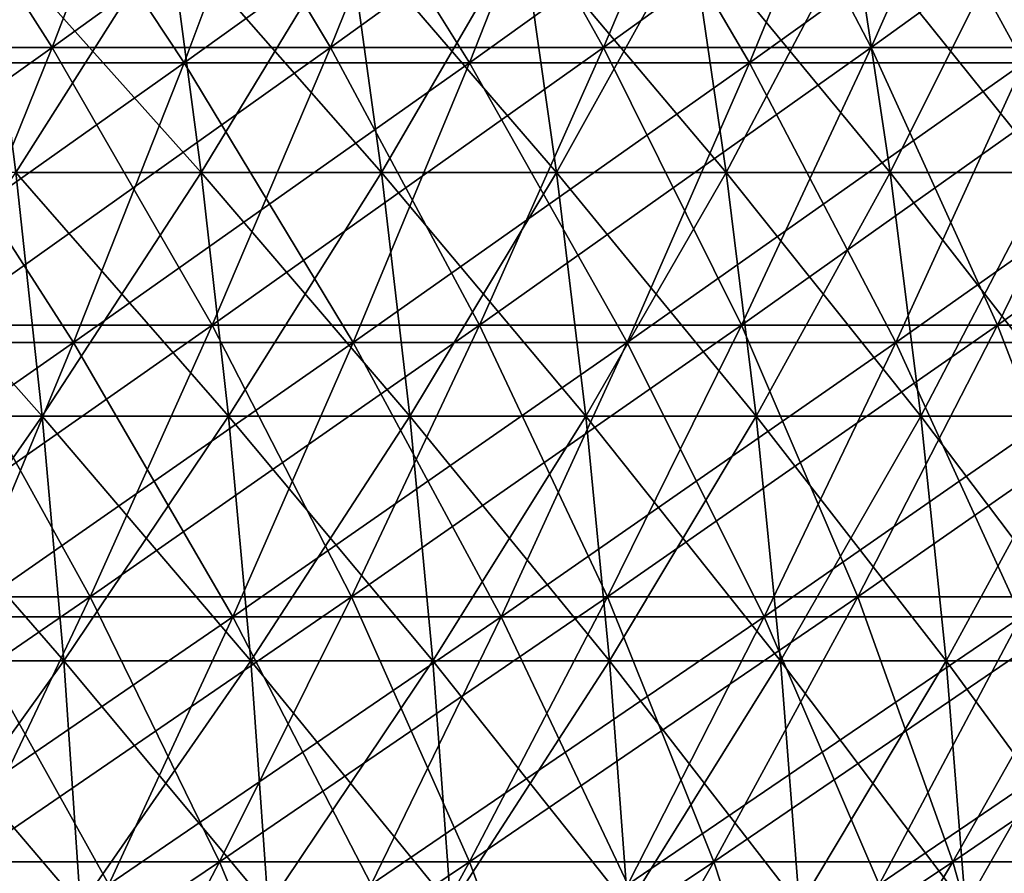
# Model space of a CAD drawing. Header units: millimetres. Extents: x -125 to 125, y -45 to 4025.
# Tile 618 of 656: x 48 to 57, y 3941 to 3949. Entities that reach past the tile are written whole.
import ezdxf

# ---------------------------------------------------------------- set-up
doc = ezdxf.new("R2010")
doc.units = ezdxf.units.MM
doc.header["$LTSCALE"] = 6.999206
for name, color, linetype in [('21', 7, 'CONTINUOUS'), ('22', 7, 'CONTINUOUS'), ('23', 7, 'CONTINUOUS'), ('24', 7, 'CONTINUOUS'), ('26', 7, 'CONTINUOUS'), ('27', 7, 'CONTINUOUS')]:
    doc.layers.add(name, color=color, linetype=linetype)

msp = doc.modelspace()

# ---------------------------------------------------------------- linework, layer by layer
at = {"layer": '21', "color": 7, "linetype": 'CONTINUOUS'}
for points in [[(46.8884, 3948.8281, 87.3174), (49.5551, 3948.8281, 85.832), (47.8168, 3951.4519, 89.0462), (46.8884, 3948.8281, 87.3174)], [(47.8168, 3951.4519, 89.0462), (49.5551, 3948.8281, 85.832), (50.5363, 3951.4519, 87.5315), (47.8168, 3951.4519, 89.0462)], [(49.5551, 3948.8281, 85.832), (52.1748, 3948.8281, 84.2653), (50.5363, 3951.4519, 87.5315), (49.5551, 3948.8281, 85.832)], [(50.5363, 3951.4519, 87.5315), (52.1748, 3948.8281, 84.2653), (53.2079, 3951.4519, 85.9337), (50.5363, 3951.4519, 87.5315)], [(52.1748, 3948.8281, 84.2653), (54.745, 3948.8281, 82.6186), (53.2079, 3951.4519, 85.9337), (52.1748, 3948.8281, 84.2653)], [(53.2079, 3951.4519, 85.9337), (54.745, 3948.8281, 82.6186), (55.829, 3951.4519, 84.2544), (53.2079, 3951.4519, 85.9337)], [(54.745, 3948.8281, 82.6186), (57.2633, 3948.8281, 80.8935), (55.829, 3951.4519, 84.2544), (54.745, 3948.8281, 82.6186)], [(55.829, 3951.4519, 84.2544), (57.2633, 3948.8281, 80.8935), (58.3971, 3951.4519, 82.4952), (55.829, 3951.4519, 84.2544)], [(45.9279, 3946.2567, 85.5285), (48.5399, 3946.2567, 84.0736), (46.8884, 3948.8281, 87.3174), (45.9279, 3946.2567, 85.5285)], [(46.8884, 3948.8281, 87.3174), (48.5399, 3946.2567, 84.0736), (49.5551, 3948.8281, 85.832), (46.8884, 3948.8281, 87.3174)], [(48.5399, 3946.2567, 84.0736), (51.106, 3946.2567, 82.539), (49.5551, 3948.8281, 85.832), (48.5399, 3946.2567, 84.0736)], [(49.5551, 3948.8281, 85.832), (51.106, 3946.2567, 82.539), (52.1748, 3948.8281, 84.2653), (49.5551, 3948.8281, 85.832)], [(51.106, 3946.2567, 82.539), (53.6235, 3946.2567, 80.926), (52.1748, 3948.8281, 84.2653), (51.106, 3946.2567, 82.539)], [(52.1748, 3948.8281, 84.2653), (53.6235, 3946.2567, 80.926), (54.745, 3948.8281, 82.6186), (52.1748, 3948.8281, 84.2653)], [(53.6235, 3946.2567, 80.926), (56.0902, 3946.2567, 79.2363), (54.745, 3948.8281, 82.6186), (53.6235, 3946.2567, 80.926)], [(54.745, 3948.8281, 82.6186), (56.0902, 3946.2567, 79.2363), (57.2633, 3948.8281, 80.8935), (54.745, 3948.8281, 82.6186)], [(56.0902, 3946.2567, 79.2363), (58.5037, 3946.2567, 77.4714), (57.2633, 3948.8281, 80.8935), (56.0902, 3946.2567, 79.2363)], [(45.9279, 3946.2567, 85.5285), (47.4914, 3943.7394, 82.2575), (48.5399, 3946.2567, 84.0736), (45.9279, 3946.2567, 85.5285)], [(47.4914, 3943.7394, 82.2575), (50.002, 3943.7394, 80.7559), (48.5399, 3946.2567, 84.0736), (47.4914, 3943.7394, 82.2575)], [(48.5399, 3946.2567, 84.0736), (50.002, 3943.7394, 80.7559), (51.106, 3946.2567, 82.539), (48.5399, 3946.2567, 84.0736)], [(50.002, 3943.7394, 80.7559), (52.4651, 3943.7394, 79.1778), (51.106, 3946.2567, 82.539), (50.002, 3943.7394, 80.7559)], [(51.106, 3946.2567, 82.539), (52.4651, 3943.7394, 79.1778), (53.6235, 3946.2567, 80.926), (51.106, 3946.2567, 82.539)], [(52.4651, 3943.7394, 79.1778), (54.8785, 3943.7394, 77.5246), (53.6235, 3946.2567, 80.926), (52.4651, 3943.7394, 79.1778)], [(53.6235, 3946.2567, 80.926), (54.8785, 3943.7394, 77.5246), (56.0902, 3946.2567, 79.2363), (53.6235, 3946.2567, 80.926)], [(54.8785, 3943.7394, 77.5246), (57.2399, 3943.7394, 75.7979), (56.0902, 3946.2567, 79.2363), (54.8785, 3943.7394, 77.5246)], [(56.0902, 3946.2567, 79.2363), (57.2399, 3943.7394, 75.7979), (58.5037, 3946.2567, 77.4714), (56.0902, 3946.2567, 79.2363)], [(46.4102, 3941.2779, 80.3848), (48.8636, 3941.2779, 78.9175), (47.4914, 3943.7394, 82.2575), (46.4102, 3941.2779, 80.3848)], [(47.4914, 3943.7394, 82.2575), (48.8636, 3941.2779, 78.9175), (50.002, 3943.7394, 80.7559), (47.4914, 3943.7394, 82.2575)], [(48.8636, 3941.2779, 78.9175), (51.2707, 3941.2779, 77.3753), (50.002, 3943.7394, 80.7559), (48.8636, 3941.2779, 78.9175)], [(50.002, 3943.7394, 80.7559), (51.2707, 3941.2779, 77.3753), (52.4651, 3943.7394, 79.1778), (50.002, 3943.7394, 80.7559)], [(51.2707, 3941.2779, 77.3753), (53.6292, 3941.2779, 75.7597), (52.4651, 3943.7394, 79.1778), (51.2707, 3941.2779, 77.3753)], [(52.4651, 3943.7394, 79.1778), (53.6292, 3941.2779, 75.7597), (54.8785, 3943.7394, 77.5246), (52.4651, 3943.7394, 79.1778)], [(53.6292, 3941.2779, 75.7597), (55.9368, 3941.2779, 74.0722), (54.8785, 3943.7394, 77.5246), (53.6292, 3941.2779, 75.7597)], [(54.8785, 3943.7394, 77.5246), (55.9368, 3941.2779, 74.0722), (57.2399, 3943.7394, 75.7979), (54.8785, 3943.7394, 77.5246)], [(55.9368, 3941.2779, 74.0722), (58.1913, 3941.2779, 72.3145), (57.2399, 3943.7394, 75.7979), (55.9368, 3941.2779, 74.0722)]]:
    msp.add_3dface(points, dxfattribs=at)
at = {"layer": '22', "color": 7, "linetype": 'CONTINUOUS'}
for points in [[(49.5551, 3948.8281, -85.832), (46.8884, 3948.8281, -87.3174), (50.5363, 3951.4519, -87.5315), (49.5551, 3948.8281, -85.832)], [(50.5363, 3951.4519, -87.5315), (46.8884, 3948.8281, -87.3174), (47.8168, 3951.4519, -89.0462), (50.5363, 3951.4519, -87.5315)], [(52.1748, 3948.8281, -84.2653), (49.5551, 3948.8281, -85.832), (53.2079, 3951.4519, -85.9337), (52.1748, 3948.8281, -84.2653)], [(53.2079, 3951.4519, -85.9337), (49.5551, 3948.8281, -85.832), (50.5363, 3951.4519, -87.5315), (53.2079, 3951.4519, -85.9337)], [(54.745, 3948.8281, -82.6186), (52.1748, 3948.8281, -84.2653), (55.829, 3951.4519, -84.2544), (54.745, 3948.8281, -82.6186)], [(55.829, 3951.4519, -84.2544), (52.1748, 3948.8281, -84.2653), (53.2079, 3951.4519, -85.9337), (55.829, 3951.4519, -84.2544)], [(57.2633, 3948.8281, -80.8935), (54.745, 3948.8281, -82.6186), (58.3971, 3951.4519, -82.4952), (57.2633, 3948.8281, -80.8935)], [(58.3971, 3951.4519, -82.4952), (54.745, 3948.8281, -82.6186), (55.829, 3951.4519, -84.2544), (58.3971, 3951.4519, -82.4952)], [(48.5399, 3946.2567, -84.0736), (45.9279, 3946.2567, -85.5285), (49.5551, 3948.8281, -85.832), (48.5399, 3946.2567, -84.0736)], [(49.5551, 3948.8281, -85.832), (45.9279, 3946.2567, -85.5285), (46.8884, 3948.8281, -87.3174), (49.5551, 3948.8281, -85.832)], [(51.106, 3946.2567, -82.539), (48.5399, 3946.2567, -84.0736), (52.1748, 3948.8281, -84.2653), (51.106, 3946.2567, -82.539)], [(52.1748, 3948.8281, -84.2653), (48.5399, 3946.2567, -84.0736), (49.5551, 3948.8281, -85.832), (52.1748, 3948.8281, -84.2653)], [(53.6235, 3946.2567, -80.926), (51.106, 3946.2567, -82.539), (54.745, 3948.8281, -82.6186), (53.6235, 3946.2567, -80.926)], [(54.745, 3948.8281, -82.6186), (51.106, 3946.2567, -82.539), (52.1748, 3948.8281, -84.2653), (54.745, 3948.8281, -82.6186)], [(56.0902, 3946.2567, -79.2363), (53.6235, 3946.2567, -80.926), (57.2633, 3948.8281, -80.8935), (56.0902, 3946.2567, -79.2363)], [(57.2633, 3948.8281, -80.8935), (53.6235, 3946.2567, -80.926), (54.745, 3948.8281, -82.6186), (57.2633, 3948.8281, -80.8935)], [(58.5037, 3946.2567, -77.4714), (56.0902, 3946.2567, -79.2363), (59.7273, 3948.8281, -79.0917), (58.5037, 3946.2567, -77.4714)], [(59.7273, 3948.8281, -79.0917), (56.0902, 3946.2567, -79.2363), (57.2633, 3948.8281, -80.8935), (59.7273, 3948.8281, -79.0917)], [(47.4914, 3943.7394, -82.2575), (44.9357, 3943.7394, -83.6809), (48.5399, 3946.2567, -84.0736), (47.4914, 3943.7394, -82.2575)], [(48.5399, 3946.2567, -84.0736), (44.9357, 3943.7394, -83.6809), (45.9279, 3946.2567, -85.5285), (48.5399, 3946.2567, -84.0736)], [(50.002, 3943.7394, -80.7559), (47.4914, 3943.7394, -82.2575), (51.106, 3946.2567, -82.539), (50.002, 3943.7394, -80.7559)], [(51.106, 3946.2567, -82.539), (47.4914, 3943.7394, -82.2575), (48.5399, 3946.2567, -84.0736), (51.106, 3946.2567, -82.539)], [(52.4651, 3943.7394, -79.1778), (50.002, 3943.7394, -80.7559), (53.6235, 3946.2567, -80.926), (52.4651, 3943.7394, -79.1778)], [(53.6235, 3946.2567, -80.926), (50.002, 3943.7394, -80.7559), (51.106, 3946.2567, -82.539), (53.6235, 3946.2567, -80.926)], [(54.8785, 3943.7394, -77.5246), (52.4651, 3943.7394, -79.1778), (56.0902, 3946.2567, -79.2363), (54.8785, 3943.7394, -77.5246)], [(56.0902, 3946.2567, -79.2363), (52.4651, 3943.7394, -79.1778), (53.6235, 3946.2567, -80.926), (56.0902, 3946.2567, -79.2363)], [(57.2399, 3943.7394, -75.7979), (54.8785, 3943.7394, -77.5246), (58.5037, 3946.2567, -77.4714), (57.2399, 3943.7394, -75.7979)], [(58.5037, 3946.2567, -77.4714), (54.8785, 3943.7394, -77.5246), (56.0902, 3946.2567, -79.2363), (58.5037, 3946.2567, -77.4714)], [(48.8636, 3941.2779, -78.9175), (46.4102, 3941.2779, -80.3848), (50.002, 3943.7394, -80.7559), (48.8636, 3941.2779, -78.9175)], [(50.002, 3943.7394, -80.7559), (46.4102, 3941.2779, -80.3848), (47.4914, 3943.7394, -82.2575), (50.002, 3943.7394, -80.7559)], [(51.2707, 3941.2779, -77.3753), (48.8636, 3941.2779, -78.9175), (52.4651, 3943.7394, -79.1778), (51.2707, 3941.2779, -77.3753)], [(52.4651, 3943.7394, -79.1778), (48.8636, 3941.2779, -78.9175), (50.002, 3943.7394, -80.7559), (52.4651, 3943.7394, -79.1778)], [(53.6292, 3941.2779, -75.7597), (51.2707, 3941.2779, -77.3753), (54.8785, 3943.7394, -77.5246), (53.6292, 3941.2779, -75.7597)], [(54.8785, 3943.7394, -77.5246), (51.2707, 3941.2779, -77.3753), (52.4651, 3943.7394, -79.1778), (54.8785, 3943.7394, -77.5246)], [(55.9368, 3941.2779, -74.0722), (53.6292, 3941.2779, -75.7597), (57.2399, 3943.7394, -75.7979), (55.9368, 3941.2779, -74.0722)], [(57.2399, 3943.7394, -75.7979), (53.6292, 3941.2779, -75.7597), (54.8785, 3943.7394, -77.5246), (57.2399, 3943.7394, -75.7979)], [(58.1913, 3941.2779, -72.3145), (55.9368, 3941.2779, -74.0722), (59.5469, 3943.7394, -73.9992), (58.1913, 3941.2779, -72.3145)], [(59.5469, 3943.7394, -73.9992), (55.9368, 3941.2779, -74.0722), (57.2399, 3943.7394, -75.7979), (59.5469, 3943.7394, -73.9992)]]:
    msp.add_3dface(points, dxfattribs=at)
at = {"layer": '23', "color": 7, "linetype": 'CONTINUOUS'}
for points in [[(45.7409, 3948.9667, -85.1804), (48.3423, 3948.9667, -83.7314), (46.6834, 3951.5707, -86.9356), (45.7409, 3948.9667, -85.1804)], [(46.6834, 3951.5707, -86.9356), (48.3423, 3948.9667, -83.7314), (49.3385, 3951.5707, -85.4567), (46.6834, 3951.5707, -86.9356)], [(48.3423, 3948.9667, -83.7314), (50.8979, 3948.9667, -82.203), (49.3385, 3951.5707, -85.4567), (48.3423, 3948.9667, -83.7314)], [(49.3385, 3951.5707, -85.4567), (50.8979, 3948.9667, -82.203), (51.9467, 3951.5707, -83.8968), (49.3385, 3951.5707, -85.4567)], [(50.8979, 3948.9667, -82.203), (53.4052, 3948.9667, -80.5966), (51.9467, 3951.5707, -83.8968), (50.8979, 3948.9667, -82.203)], [(51.9467, 3951.5707, -83.8968), (53.4052, 3948.9667, -80.5966), (54.5057, 3951.5707, -82.2573), (51.9467, 3951.5707, -83.8968)], [(53.4052, 3948.9667, -80.5966), (55.8619, 3948.9667, -78.9138), (54.5057, 3951.5707, -82.2573), (53.4052, 3948.9667, -80.5966)], [(54.5057, 3951.5707, -82.2573), (55.8619, 3948.9667, -78.9138), (57.0129, 3951.5707, -80.5398), (54.5057, 3951.5707, -82.2573)], [(55.8619, 3948.9667, -78.9138), (58.2655, 3948.9667, -77.1561), (57.0129, 3951.5707, -80.5398), (55.8619, 3948.9667, -78.9138)], [(57.0129, 3951.5707, -80.5398), (58.2655, 3948.9667, -77.1561), (59.4661, 3951.5707, -78.7459), (57.0129, 3951.5707, -80.5398)], [(45.7409, 3948.9667, -85.1804), (47.3119, 3946.4167, -81.9466), (48.3423, 3948.9667, -83.7314), (45.7409, 3948.9667, -85.1804)], [(47.3119, 3946.4167, -81.9466), (49.813, 3946.4167, -80.4508), (48.3423, 3948.9667, -83.7314), (47.3119, 3946.4167, -81.9466)], [(48.3423, 3948.9667, -83.7314), (49.813, 3946.4167, -80.4508), (50.8979, 3948.9667, -82.203), (48.3423, 3948.9667, -83.7314)], [(49.813, 3946.4167, -80.4508), (52.2669, 3946.4167, -78.8786), (50.8979, 3948.9667, -82.203), (49.813, 3946.4167, -80.4508)], [(50.8979, 3948.9667, -82.203), (52.2669, 3946.4167, -78.8786), (53.4052, 3948.9667, -80.5966), (50.8979, 3948.9667, -82.203)], [(52.2669, 3946.4167, -78.8786), (54.6711, 3946.4167, -77.2316), (53.4052, 3948.9667, -80.5966), (52.2669, 3946.4167, -78.8786)], [(53.4052, 3948.9667, -80.5966), (54.6711, 3946.4167, -77.2316), (55.8619, 3948.9667, -78.9138), (53.4052, 3948.9667, -80.5966)], [(54.6711, 3946.4167, -77.2316), (57.0236, 3946.4167, -75.5114), (55.8619, 3948.9667, -78.9138), (54.6711, 3946.4167, -77.2316)], [(55.8619, 3948.9667, -78.9138), (57.0236, 3946.4167, -75.5114), (58.2655, 3948.9667, -77.1561), (55.8619, 3948.9667, -78.9138)], [(57.0236, 3946.4167, -75.5114), (59.3219, 3946.4167, -73.7195), (58.2655, 3948.9667, -77.1561), (57.0236, 3946.4167, -75.5114)], [(46.2478, 3943.9225, -80.1036), (48.6927, 3943.9225, -78.6414), (47.3119, 3946.4167, -81.9466), (46.2478, 3943.9225, -80.1036)], [(47.3119, 3946.4167, -81.9466), (48.6927, 3943.9225, -78.6414), (49.813, 3946.4167, -80.4508), (47.3119, 3946.4167, -81.9466)], [(48.6927, 3943.9225, -78.6414), (51.0913, 3943.9225, -77.1046), (49.813, 3946.4167, -80.4508), (48.6927, 3943.9225, -78.6414)], [(49.813, 3946.4167, -80.4508), (51.0913, 3943.9225, -77.1046), (52.2669, 3946.4167, -78.8786), (49.813, 3946.4167, -80.4508)], [(51.0913, 3943.9225, -77.1046), (53.4415, 3943.9225, -75.4946), (52.2669, 3946.4167, -78.8786), (51.0913, 3943.9225, -77.1046)], [(52.2669, 3946.4167, -78.8786), (53.4415, 3943.9225, -75.4946), (54.6711, 3946.4167, -77.2316), (52.2669, 3946.4167, -78.8786)], [(53.4415, 3943.9225, -75.4946), (55.7411, 3943.9225, -73.8131), (54.6711, 3946.4167, -77.2316), (53.4415, 3943.9225, -75.4946)], [(54.6711, 3946.4167, -77.2316), (55.7411, 3943.9225, -73.8131), (57.0236, 3946.4167, -75.5114), (54.6711, 3946.4167, -77.2316)], [(55.7411, 3943.9225, -73.8131), (57.9877, 3943.9225, -72.0615), (57.0236, 3946.4167, -75.5114), (55.7411, 3943.9225, -73.8131)], [(57.0236, 3946.4167, -75.5114), (57.9877, 3943.9225, -72.0615), (59.3219, 3946.4167, -73.7195), (57.0236, 3946.4167, -75.5114)], [(46.2478, 3943.9225, -80.1036), (47.5377, 3941.486, -76.7761), (48.6927, 3943.9225, -78.6414), (46.2478, 3943.9225, -80.1036)], [(47.5377, 3941.486, -76.7761), (49.8795, 3941.486, -75.2757), (48.6927, 3943.9225, -78.6414), (47.5377, 3941.486, -76.7761)], [(48.6927, 3943.9225, -78.6414), (49.8795, 3941.486, -75.2757), (51.0913, 3943.9225, -77.1046), (48.6927, 3943.9225, -78.6414)], [(49.8795, 3941.486, -75.2757), (52.174, 3941.486, -73.704), (51.0913, 3943.9225, -77.1046), (49.8795, 3941.486, -75.2757)], [(51.0913, 3943.9225, -77.1046), (52.174, 3941.486, -73.704), (53.4415, 3943.9225, -75.4946), (51.0913, 3943.9225, -77.1046)], [(52.174, 3941.486, -73.704), (54.419, 3941.486, -72.0623), (53.4415, 3943.9225, -75.4946), (52.174, 3941.486, -73.704)], [(53.4415, 3943.9225, -75.4946), (54.419, 3941.486, -72.0623), (55.7411, 3943.9225, -73.8131), (53.4415, 3943.9225, -75.4946)], [(54.419, 3941.486, -72.0623), (56.6123, 3941.486, -70.3523), (55.7411, 3943.9225, -73.8131), (54.419, 3941.486, -72.0623)], [(55.7411, 3943.9225, -73.8131), (56.6123, 3941.486, -70.3523), (57.9877, 3943.9225, -72.0615), (55.7411, 3943.9225, -73.8131)], [(56.6123, 3941.486, -70.3523), (58.752, 3941.486, -68.5756), (57.9877, 3943.9225, -72.0615), (56.6123, 3941.486, -70.3523)], [(46.349, 3939.1087, -74.8563), (48.6323, 3939.1087, -73.3934), (47.5377, 3941.486, -76.7761), (46.349, 3939.1087, -74.8563)], [(47.5377, 3941.486, -76.7761), (48.6323, 3939.1087, -73.3934), (49.8795, 3941.486, -75.2757), (47.5377, 3941.486, -76.7761)], [(48.6323, 3939.1087, -73.3934), (50.8693, 3939.1087, -71.861), (49.8795, 3941.486, -75.2757), (48.6323, 3939.1087, -73.3934)], [(49.8795, 3941.486, -75.2757), (50.8693, 3939.1087, -71.861), (52.174, 3941.486, -73.704), (49.8795, 3941.486, -75.2757)], [(50.8693, 3939.1087, -71.861), (53.0582, 3939.1087, -70.2604), (52.174, 3941.486, -73.704), (50.8693, 3939.1087, -71.861)], [(52.174, 3941.486, -73.704), (53.0582, 3939.1087, -70.2604), (54.419, 3941.486, -72.0623), (52.174, 3941.486, -73.704)], [(53.0582, 3939.1087, -70.2604), (55.1967, 3939.1087, -68.5931), (54.419, 3941.486, -72.0623), (53.0582, 3939.1087, -70.2604)], [(54.419, 3941.486, -72.0623), (55.1967, 3939.1087, -68.5931), (56.6123, 3941.486, -70.3523), (54.419, 3941.486, -72.0623)], [(55.1967, 3939.1087, -68.5931), (57.2828, 3939.1087, -66.8608), (56.6123, 3941.486, -70.3523), (55.1967, 3939.1087, -68.5931)], [(56.6123, 3941.486, -70.3523), (57.2828, 3939.1087, -66.8608), (58.752, 3941.486, -68.5756), (56.6123, 3941.486, -70.3523)]]:
    msp.add_3dface(points, dxfattribs=at)
at = {"layer": '24', "color": 7, "linetype": 'CONTINUOUS'}
for points in [[(48.3423, 3948.9667, 83.7314), (45.7409, 3948.9667, 85.1804), (49.3385, 3951.5707, 85.4567), (48.3423, 3948.9667, 83.7314)], [(49.3385, 3951.5707, 85.4567), (45.7409, 3948.9667, 85.1804), (46.6834, 3951.5707, 86.9356), (49.3385, 3951.5707, 85.4567)], [(50.8979, 3948.9667, 82.203), (48.3423, 3948.9667, 83.7314), (51.9467, 3951.5707, 83.8968), (50.8979, 3948.9667, 82.203)], [(51.9467, 3951.5707, 83.8968), (48.3423, 3948.9667, 83.7314), (49.3385, 3951.5707, 85.4567), (51.9467, 3951.5707, 83.8968)], [(53.4052, 3948.9667, 80.5966), (50.8979, 3948.9667, 82.203), (54.5057, 3951.5707, 82.2573), (53.4052, 3948.9667, 80.5966)], [(54.5057, 3951.5707, 82.2573), (50.8979, 3948.9667, 82.203), (51.9467, 3951.5707, 83.8968), (54.5057, 3951.5707, 82.2573)], [(55.8619, 3948.9667, 78.9138), (53.4052, 3948.9667, 80.5966), (57.0129, 3951.5707, 80.5398), (55.8619, 3948.9667, 78.9138)], [(57.0129, 3951.5707, 80.5398), (53.4052, 3948.9667, 80.5966), (54.5057, 3951.5707, 82.2573), (57.0129, 3951.5707, 80.5398)], [(58.2655, 3948.9667, 77.1561), (55.8619, 3948.9667, 78.9138), (59.4661, 3951.5707, 78.7459), (58.2655, 3948.9667, 77.1561)], [(59.4661, 3951.5707, 78.7459), (55.8619, 3948.9667, 78.9138), (57.0129, 3951.5707, 80.5398), (59.4661, 3951.5707, 78.7459)], [(47.3119, 3946.4167, 81.9466), (44.7659, 3946.4167, 83.3647), (48.3423, 3948.9667, 83.7314), (47.3119, 3946.4167, 81.9466)], [(48.3423, 3948.9667, 83.7314), (44.7659, 3946.4167, 83.3647), (45.7409, 3948.9667, 85.1804), (48.3423, 3948.9667, 83.7314)], [(49.813, 3946.4167, 80.4508), (47.3119, 3946.4167, 81.9466), (50.8979, 3948.9667, 82.203), (49.813, 3946.4167, 80.4508)], [(50.8979, 3948.9667, 82.203), (47.3119, 3946.4167, 81.9466), (48.3423, 3948.9667, 83.7314), (50.8979, 3948.9667, 82.203)], [(52.2669, 3946.4167, 78.8786), (49.813, 3946.4167, 80.4508), (53.4052, 3948.9667, 80.5966), (52.2669, 3946.4167, 78.8786)], [(53.4052, 3948.9667, 80.5966), (49.813, 3946.4167, 80.4508), (50.8979, 3948.9667, 82.203), (53.4052, 3948.9667, 80.5966)], [(54.6711, 3946.4167, 77.2316), (52.2669, 3946.4167, 78.8786), (55.8619, 3948.9667, 78.9138), (54.6711, 3946.4167, 77.2316)], [(55.8619, 3948.9667, 78.9138), (52.2669, 3946.4167, 78.8786), (53.4052, 3948.9667, 80.5966), (55.8619, 3948.9667, 78.9138)], [(57.0236, 3946.4167, 75.5114), (54.6711, 3946.4167, 77.2316), (58.2655, 3948.9667, 77.1561), (57.0236, 3946.4167, 75.5114)], [(58.2655, 3948.9667, 77.1561), (54.6711, 3946.4167, 77.2316), (55.8619, 3948.9667, 78.9138), (58.2655, 3948.9667, 77.1561)], [(59.3219, 3946.4167, 73.7195), (57.0236, 3946.4167, 75.5114), (60.6139, 3948.9667, 75.3252), (59.3219, 3946.4167, 73.7195)], [(60.6139, 3948.9667, 75.3252), (57.0236, 3946.4167, 75.5114), (58.2655, 3948.9667, 77.1561), (60.6139, 3948.9667, 75.3252)], [(48.6927, 3943.9225, 78.6414), (46.2478, 3943.9225, 80.1036), (49.813, 3946.4167, 80.4508), (48.6927, 3943.9225, 78.6414)], [(49.813, 3946.4167, 80.4508), (46.2478, 3943.9225, 80.1036), (47.3119, 3946.4167, 81.9466), (49.813, 3946.4167, 80.4508)], [(51.0913, 3943.9225, 77.1046), (48.6927, 3943.9225, 78.6414), (52.2669, 3946.4167, 78.8786), (51.0913, 3943.9225, 77.1046)], [(52.2669, 3946.4167, 78.8786), (48.6927, 3943.9225, 78.6414), (49.813, 3946.4167, 80.4508), (52.2669, 3946.4167, 78.8786)], [(53.4415, 3943.9225, 75.4946), (51.0913, 3943.9225, 77.1046), (54.6711, 3946.4167, 77.2316), (53.4415, 3943.9225, 75.4946)], [(54.6711, 3946.4167, 77.2316), (51.0913, 3943.9225, 77.1046), (52.2669, 3946.4167, 78.8786), (54.6711, 3946.4167, 77.2316)], [(55.7411, 3943.9225, 73.8131), (53.4415, 3943.9225, 75.4946), (57.0236, 3946.4167, 75.5114), (55.7411, 3943.9225, 73.8131)], [(57.0236, 3946.4167, 75.5114), (53.4415, 3943.9225, 75.4946), (54.6711, 3946.4167, 77.2316), (57.0236, 3946.4167, 75.5114)], [(57.9877, 3943.9225, 72.0615), (55.7411, 3943.9225, 73.8131), (59.3219, 3946.4167, 73.7195), (57.9877, 3943.9225, 72.0615)], [(59.3219, 3946.4167, 73.7195), (55.7411, 3943.9225, 73.8131), (57.0236, 3946.4167, 75.5114), (59.3219, 3946.4167, 73.7195)], [(47.5377, 3941.486, 76.7761), (45.1509, 3941.486, 78.2036), (48.6927, 3943.9225, 78.6414), (47.5377, 3941.486, 76.7761)], [(48.6927, 3943.9225, 78.6414), (45.1509, 3941.486, 78.2036), (46.2478, 3943.9225, 80.1036), (48.6927, 3943.9225, 78.6414)], [(49.8795, 3941.486, 75.2757), (47.5377, 3941.486, 76.7761), (51.0913, 3943.9225, 77.1046), (49.8795, 3941.486, 75.2757)], [(51.0913, 3943.9225, 77.1046), (47.5377, 3941.486, 76.7761), (48.6927, 3943.9225, 78.6414), (51.0913, 3943.9225, 77.1046)], [(52.174, 3941.486, 73.704), (49.8795, 3941.486, 75.2757), (53.4415, 3943.9225, 75.4946), (52.174, 3941.486, 73.704)], [(53.4415, 3943.9225, 75.4946), (49.8795, 3941.486, 75.2757), (51.0913, 3943.9225, 77.1046), (53.4415, 3943.9225, 75.4946)], [(54.419, 3941.486, 72.0623), (52.174, 3941.486, 73.704), (55.7411, 3943.9225, 73.8131), (54.419, 3941.486, 72.0623)], [(55.7411, 3943.9225, 73.8131), (52.174, 3941.486, 73.704), (53.4415, 3943.9225, 75.4946), (55.7411, 3943.9225, 73.8131)], [(56.6123, 3941.486, 70.3523), (54.419, 3941.486, 72.0623), (57.9877, 3943.9225, 72.0615), (56.6123, 3941.486, 70.3523)], [(57.9877, 3943.9225, 72.0615), (54.419, 3941.486, 72.0623), (55.7411, 3943.9225, 73.8131), (57.9877, 3943.9225, 72.0615)], [(58.752, 3941.486, 68.5756), (56.6123, 3941.486, 70.3523), (60.1793, 3943.9225, 70.2416), (58.752, 3941.486, 68.5756)], [(60.1793, 3943.9225, 70.2416), (56.6123, 3941.486, 70.3523), (57.9877, 3943.9225, 72.0615), (60.1793, 3943.9225, 70.2416)], [(48.6323, 3939.1087, 73.3934), (46.349, 3939.1087, 74.8563), (49.8795, 3941.486, 75.2757), (48.6323, 3939.1087, 73.3934)], [(49.8795, 3941.486, 75.2757), (46.349, 3939.1087, 74.8563), (47.5377, 3941.486, 76.7761), (49.8795, 3941.486, 75.2757)], [(50.8693, 3939.1087, 71.861), (48.6323, 3939.1087, 73.3934), (52.174, 3941.486, 73.704), (50.8693, 3939.1087, 71.861)], [(52.174, 3941.486, 73.704), (48.6323, 3939.1087, 73.3934), (49.8795, 3941.486, 75.2757), (52.174, 3941.486, 73.704)], [(53.0582, 3939.1087, 70.2604), (50.8693, 3939.1087, 71.861), (54.419, 3941.486, 72.0623), (53.0582, 3939.1087, 70.2604)], [(54.419, 3941.486, 72.0623), (50.8693, 3939.1087, 71.861), (52.174, 3941.486, 73.704), (54.419, 3941.486, 72.0623)], [(55.1967, 3939.1087, 68.5931), (53.0582, 3939.1087, 70.2604), (56.6123, 3941.486, 70.3523), (55.1967, 3939.1087, 68.5931)], [(56.6123, 3941.486, 70.3523), (53.0582, 3939.1087, 70.2604), (54.419, 3941.486, 72.0623), (56.6123, 3941.486, 70.3523)], [(57.2828, 3939.1087, 66.8608), (55.1967, 3939.1087, 68.5931), (58.752, 3941.486, 68.5756), (57.2828, 3939.1087, 66.8608)], [(58.752, 3941.486, 68.5756), (55.1967, 3939.1087, 68.5931), (56.6123, 3941.486, 70.3523), (58.752, 3941.486, 68.5756)]]:
    msp.add_3dface(points, dxfattribs=at)
at = {"layer": '26', "color": 7, "linetype": 'CONTINUOUS'}
for points in [[(48.009, 3947.8188, 56.0363), (49.7119, 3947.8188, 54.5313), (47.7231, 3950.0436, 55.7026), (48.009, 3947.8188, 56.0363)], [(47.7231, 3950.0436, 55.7026), (49.7119, 3947.8188, 54.5313), (49.4158, 3950.0436, 54.2066), (47.7231, 3950.0436, 55.7026)], [(49.7119, 3947.8188, 54.5313), (51.3676, 3947.8188, 52.9746), (49.4158, 3950.0436, 54.2066), (49.7119, 3947.8188, 54.5313)], [(49.4158, 3950.0436, 54.2066), (51.3676, 3947.8188, 52.9746), (51.0617, 3950.0436, 52.6591), (49.4158, 3950.0436, 54.2066)], [(51.3676, 3947.8188, 52.9746), (52.9746, 3947.8188, 51.3676), (51.0617, 3950.0436, 52.6591), (51.3676, 3947.8188, 52.9746)], [(51.0617, 3950.0436, 52.6591), (52.9746, 3947.8188, 51.3676), (52.6591, 3950.0436, 51.0617), (51.0617, 3950.0436, 52.6591)], [(52.9746, 3947.8188, 51.3676), (54.5313, 3947.8188, 49.7119), (52.6591, 3950.0436, 51.0617), (52.9746, 3947.8188, 51.3676)], [(52.6591, 3950.0436, 51.0617), (54.5313, 3947.8188, 49.7119), (54.2066, 3950.0436, 49.4158), (52.6591, 3950.0436, 51.0617)], [(54.5313, 3947.8188, 49.7119), (56.0363, 3947.8188, 48.009), (54.2066, 3950.0436, 49.4158), (54.5313, 3947.8188, 49.7119)], [(54.2066, 3950.0436, 49.4158), (56.0363, 3947.8188, 48.009), (55.7026, 3950.0436, 47.7231), (54.2066, 3950.0436, 49.4158)], [(56.0363, 3947.8188, 48.009), (57.4882, 3947.8188, 46.2606), (55.7026, 3950.0436, 47.7231), (56.0363, 3947.8188, 48.009)], [(55.7026, 3950.0436, 47.7231), (57.4882, 3947.8188, 46.2606), (57.1459, 3950.0436, 45.9851), (55.7026, 3950.0436, 47.7231)], [(46.4938, 3945.5818, 57.778), (48.251, 3945.5818, 56.3188), (46.2606, 3947.8188, 57.4882), (46.4938, 3945.5818, 57.778)], [(46.2606, 3947.8188, 57.4882), (48.251, 3945.5818, 56.3188), (48.009, 3947.8188, 56.0363), (46.2606, 3947.8188, 57.4882)], [(48.251, 3945.5818, 56.3188), (49.9625, 3945.5818, 54.8062), (48.009, 3947.8188, 56.0363), (48.251, 3945.5818, 56.3188)], [(48.009, 3947.8188, 56.0363), (49.9625, 3945.5818, 54.8062), (49.7119, 3947.8188, 54.5313), (48.009, 3947.8188, 56.0363)], [(49.9625, 3945.5818, 54.8062), (51.6265, 3945.5818, 53.2416), (49.7119, 3947.8188, 54.5313), (49.9625, 3945.5818, 54.8062)], [(49.7119, 3947.8188, 54.5313), (51.6265, 3945.5818, 53.2416), (51.3676, 3947.8188, 52.9746), (49.7119, 3947.8188, 54.5313)], [(51.6265, 3945.5818, 53.2416), (53.2416, 3945.5818, 51.6265), (51.3676, 3947.8188, 52.9746), (51.6265, 3945.5818, 53.2416)], [(51.3676, 3947.8188, 52.9746), (53.2416, 3945.5818, 51.6265), (52.9746, 3947.8188, 51.3676), (51.3676, 3947.8188, 52.9746)], [(53.2416, 3945.5818, 51.6265), (54.8062, 3945.5818, 49.9625), (52.9746, 3947.8188, 51.3676), (53.2416, 3945.5818, 51.6265)], [(52.9746, 3947.8188, 51.3676), (54.8062, 3945.5818, 49.9625), (54.5313, 3947.8188, 49.7119), (52.9746, 3947.8188, 51.3676)], [(54.8062, 3945.5818, 49.9625), (56.3188, 3945.5818, 48.251), (54.5313, 3947.8188, 49.7119), (54.8062, 3945.5818, 49.9625)], [(54.5313, 3947.8188, 49.7119), (56.3188, 3945.5818, 48.251), (56.0363, 3947.8188, 48.009), (54.5313, 3947.8188, 49.7119)], [(56.3188, 3945.5818, 48.251), (57.778, 3945.5818, 46.4938), (56.0363, 3947.8188, 48.009), (56.3188, 3945.5818, 48.251)], [(56.0363, 3947.8188, 48.009), (57.778, 3945.5818, 46.4938), (57.4882, 3947.8188, 46.2606), (56.0363, 3947.8188, 48.009)], [(46.6845, 3943.3345, 58.015), (48.4489, 3943.3345, 56.5498), (46.4938, 3945.5818, 57.778), (46.6845, 3943.3345, 58.015)], [(46.4938, 3945.5818, 57.778), (48.4489, 3943.3345, 56.5498), (48.251, 3945.5818, 56.3188), (46.4938, 3945.5818, 57.778)], [(48.4489, 3943.3345, 56.5498), (50.1674, 3943.3345, 55.031), (48.251, 3945.5818, 56.3188), (48.4489, 3943.3345, 56.5498)], [(48.251, 3945.5818, 56.3188), (50.1674, 3943.3345, 55.031), (49.9625, 3945.5818, 54.8062), (48.251, 3945.5818, 56.3188)], [(50.1674, 3943.3345, 55.031), (51.8383, 3943.3345, 53.46), (49.9625, 3945.5818, 54.8062), (50.1674, 3943.3345, 55.031)], [(49.9625, 3945.5818, 54.8062), (51.8383, 3943.3345, 53.46), (51.6265, 3945.5818, 53.2416), (49.9625, 3945.5818, 54.8062)], [(51.8383, 3943.3345, 53.46), (53.46, 3943.3345, 51.8383), (51.6265, 3945.5818, 53.2416), (51.8383, 3943.3345, 53.46)], [(51.6265, 3945.5818, 53.2416), (53.46, 3943.3345, 51.8383), (53.2416, 3945.5818, 51.6265), (51.6265, 3945.5818, 53.2416)], [(53.46, 3943.3345, 51.8383), (55.031, 3943.3345, 50.1674), (53.2416, 3945.5818, 51.6265), (53.46, 3943.3345, 51.8383)], [(53.2416, 3945.5818, 51.6265), (55.031, 3943.3345, 50.1674), (54.8062, 3945.5818, 49.9625), (53.2416, 3945.5818, 51.6265)], [(55.031, 3943.3345, 50.1674), (56.5498, 3943.3345, 48.4489), (54.8062, 3945.5818, 49.9625), (55.031, 3943.3345, 50.1674)], [(54.8062, 3945.5818, 49.9625), (56.5498, 3943.3345, 48.4489), (56.3188, 3945.5818, 48.251), (54.8062, 3945.5818, 49.9625)], [(56.5498, 3943.3345, 48.4489), (58.015, 3943.3345, 46.6845), (56.3188, 3945.5818, 48.251), (56.5498, 3943.3345, 48.4489)], [(56.3188, 3945.5818, 48.251), (58.015, 3943.3345, 46.6845), (57.778, 3945.5818, 46.4938), (56.3188, 3945.5818, 48.251)], [(46.8325, 3941.0791, 58.1989), (48.6025, 3941.0791, 56.7291), (46.6845, 3943.3345, 58.015), (46.8325, 3941.0791, 58.1989)], [(46.6845, 3943.3345, 58.015), (48.6025, 3941.0791, 56.7291), (48.4489, 3943.3345, 56.5498), (46.6845, 3943.3345, 58.015)], [(48.6025, 3941.0791, 56.7291), (50.3264, 3941.0791, 55.2054), (48.4489, 3943.3345, 56.5498), (48.6025, 3941.0791, 56.7291)], [(48.4489, 3943.3345, 56.5498), (50.3264, 3941.0791, 55.2054), (50.1674, 3943.3345, 55.031), (48.4489, 3943.3345, 56.5498)], [(50.3264, 3941.0791, 55.2054), (52.0026, 3941.0791, 53.6295), (50.1674, 3943.3345, 55.031), (50.3264, 3941.0791, 55.2054)], [(50.1674, 3943.3345, 55.031), (52.0026, 3941.0791, 53.6295), (51.8383, 3943.3345, 53.46), (50.1674, 3943.3345, 55.031)], [(52.0026, 3941.0791, 53.6295), (53.6295, 3941.0791, 52.0026), (51.8383, 3943.3345, 53.46), (52.0026, 3941.0791, 53.6295)], [(51.8383, 3943.3345, 53.46), (53.6295, 3941.0791, 52.0026), (53.46, 3943.3345, 51.8383), (51.8383, 3943.3345, 53.46)], [(53.6295, 3941.0791, 52.0026), (55.2054, 3941.0791, 50.3264), (53.46, 3943.3345, 51.8383), (53.6295, 3941.0791, 52.0026)], [(53.46, 3943.3345, 51.8383), (55.2054, 3941.0791, 50.3264), (55.031, 3943.3345, 50.1674), (53.46, 3943.3345, 51.8383)], [(55.2054, 3941.0791, 50.3264), (56.7291, 3941.0791, 48.6025), (55.031, 3943.3345, 50.1674), (55.2054, 3941.0791, 50.3264)], [(55.031, 3943.3345, 50.1674), (56.7291, 3941.0791, 48.6025), (56.5498, 3943.3345, 48.4489), (55.031, 3943.3345, 50.1674)], [(56.7291, 3941.0791, 48.6025), (58.1989, 3941.0791, 46.8325), (56.5498, 3943.3345, 48.4489), (56.7291, 3941.0791, 48.6025)], [(56.5498, 3943.3345, 48.4489), (58.1989, 3941.0791, 46.8325), (58.015, 3943.3345, 46.6845), (56.5498, 3943.3345, 48.4489)]]:
    msp.add_3dface(points, dxfattribs=at)
at = {"layer": '27', "color": 7, "linetype": 'CONTINUOUS'}
for points in [[(49.4158, 3950.0436, -54.2066), (48.009, 3947.8188, -56.0363), (47.7231, 3950.0436, -55.7026), (49.4158, 3950.0436, -54.2066)], [(49.7119, 3947.8188, -54.5313), (48.009, 3947.8188, -56.0363), (49.4158, 3950.0436, -54.2066), (49.7119, 3947.8188, -54.5313)], [(51.0617, 3950.0436, -52.6591), (49.7119, 3947.8188, -54.5313), (49.4158, 3950.0436, -54.2066), (51.0617, 3950.0436, -52.6591)], [(51.3676, 3947.8188, -52.9746), (49.7119, 3947.8188, -54.5313), (51.0617, 3950.0436, -52.6591), (51.3676, 3947.8188, -52.9746)], [(52.6591, 3950.0436, -51.0617), (51.3676, 3947.8188, -52.9746), (51.0617, 3950.0436, -52.6591), (52.6591, 3950.0436, -51.0617)], [(52.9746, 3947.8188, -51.3676), (51.3676, 3947.8188, -52.9746), (52.6591, 3950.0436, -51.0617), (52.9746, 3947.8188, -51.3676)], [(54.2066, 3950.0436, -49.4158), (52.9746, 3947.8188, -51.3676), (52.6591, 3950.0436, -51.0617), (54.2066, 3950.0436, -49.4158)], [(54.5313, 3947.8188, -49.7119), (52.9746, 3947.8188, -51.3676), (54.2066, 3950.0436, -49.4158), (54.5313, 3947.8188, -49.7119)], [(55.7026, 3950.0436, -47.7231), (54.5313, 3947.8188, -49.7119), (54.2066, 3950.0436, -49.4158), (55.7026, 3950.0436, -47.7231)], [(56.0363, 3947.8188, -48.009), (54.5313, 3947.8188, -49.7119), (55.7026, 3950.0436, -47.7231), (56.0363, 3947.8188, -48.009)], [(57.1459, 3950.0436, -45.9851), (56.0363, 3947.8188, -48.009), (55.7026, 3950.0436, -47.7231), (57.1459, 3950.0436, -45.9851)], [(57.4882, 3947.8188, -46.2606), (56.0363, 3947.8188, -48.009), (57.1459, 3950.0436, -45.9851), (57.4882, 3947.8188, -46.2606)], [(48.251, 3945.5818, -56.3188), (46.4938, 3945.5818, -57.778), (48.009, 3947.8188, -56.0363), (48.251, 3945.5818, -56.3188)], [(49.7119, 3947.8188, -54.5313), (48.251, 3945.5818, -56.3188), (48.009, 3947.8188, -56.0363), (49.7119, 3947.8188, -54.5313)], [(49.9625, 3945.5818, -54.8062), (48.251, 3945.5818, -56.3188), (49.7119, 3947.8188, -54.5313), (49.9625, 3945.5818, -54.8062)], [(51.3676, 3947.8188, -52.9746), (49.9625, 3945.5818, -54.8062), (49.7119, 3947.8188, -54.5313), (51.3676, 3947.8188, -52.9746)], [(51.6265, 3945.5818, -53.2416), (49.9625, 3945.5818, -54.8062), (51.3676, 3947.8188, -52.9746), (51.6265, 3945.5818, -53.2416)], [(52.9746, 3947.8188, -51.3676), (51.6265, 3945.5818, -53.2416), (51.3676, 3947.8188, -52.9746), (52.9746, 3947.8188, -51.3676)], [(53.2416, 3945.5818, -51.6265), (51.6265, 3945.5818, -53.2416), (52.9746, 3947.8188, -51.3676), (53.2416, 3945.5818, -51.6265)], [(54.5313, 3947.8188, -49.7119), (53.2416, 3945.5818, -51.6265), (52.9746, 3947.8188, -51.3676), (54.5313, 3947.8188, -49.7119)], [(54.8062, 3945.5818, -49.9625), (53.2416, 3945.5818, -51.6265), (54.5313, 3947.8188, -49.7119), (54.8062, 3945.5818, -49.9625)], [(56.0363, 3947.8188, -48.009), (54.8062, 3945.5818, -49.9625), (54.5313, 3947.8188, -49.7119), (56.0363, 3947.8188, -48.009)], [(56.3188, 3945.5818, -48.251), (54.8062, 3945.5818, -49.9625), (56.0363, 3947.8188, -48.009), (56.3188, 3945.5818, -48.251)], [(57.4882, 3947.8188, -46.2606), (56.3188, 3945.5818, -48.251), (56.0363, 3947.8188, -48.009), (57.4882, 3947.8188, -46.2606)], [(57.778, 3945.5818, -46.4938), (56.3188, 3945.5818, -48.251), (57.4882, 3947.8188, -46.2606), (57.778, 3945.5818, -46.4938)], [(48.251, 3945.5818, -56.3188), (46.6845, 3943.3345, -58.015), (46.4938, 3945.5818, -57.778), (48.251, 3945.5818, -56.3188)], [(48.4489, 3943.3345, -56.5498), (46.6845, 3943.3345, -58.015), (48.251, 3945.5818, -56.3188), (48.4489, 3943.3345, -56.5498)], [(49.9625, 3945.5818, -54.8062), (48.4489, 3943.3345, -56.5498), (48.251, 3945.5818, -56.3188), (49.9625, 3945.5818, -54.8062)], [(50.1674, 3943.3345, -55.031), (48.4489, 3943.3345, -56.5498), (49.9625, 3945.5818, -54.8062), (50.1674, 3943.3345, -55.031)], [(51.6265, 3945.5818, -53.2416), (50.1674, 3943.3345, -55.031), (49.9625, 3945.5818, -54.8062), (51.6265, 3945.5818, -53.2416)], [(51.8383, 3943.3345, -53.46), (50.1674, 3943.3345, -55.031), (51.6265, 3945.5818, -53.2416), (51.8383, 3943.3345, -53.46)], [(53.2416, 3945.5818, -51.6265), (51.8383, 3943.3345, -53.46), (51.6265, 3945.5818, -53.2416), (53.2416, 3945.5818, -51.6265)], [(53.46, 3943.3345, -51.8383), (51.8383, 3943.3345, -53.46), (53.2416, 3945.5818, -51.6265), (53.46, 3943.3345, -51.8383)], [(54.8062, 3945.5818, -49.9625), (53.46, 3943.3345, -51.8383), (53.2416, 3945.5818, -51.6265), (54.8062, 3945.5818, -49.9625)], [(55.031, 3943.3345, -50.1674), (53.46, 3943.3345, -51.8383), (54.8062, 3945.5818, -49.9625), (55.031, 3943.3345, -50.1674)], [(56.3188, 3945.5818, -48.251), (55.031, 3943.3345, -50.1674), (54.8062, 3945.5818, -49.9625), (56.3188, 3945.5818, -48.251)], [(56.5498, 3943.3345, -48.4489), (55.031, 3943.3345, -50.1674), (56.3188, 3945.5818, -48.251), (56.5498, 3943.3345, -48.4489)], [(57.778, 3945.5818, -46.4938), (56.5498, 3943.3345, -48.4489), (56.3188, 3945.5818, -48.251), (57.778, 3945.5818, -46.4938)], [(58.015, 3943.3345, -46.6845), (56.5498, 3943.3345, -48.4489), (57.778, 3945.5818, -46.4938), (58.015, 3943.3345, -46.6845)], [(48.4489, 3943.3345, -56.5498), (46.8325, 3941.0791, -58.1989), (46.6845, 3943.3345, -58.015), (48.4489, 3943.3345, -56.5498)], [(48.6025, 3941.0791, -56.7291), (46.8325, 3941.0791, -58.1989), (48.4489, 3943.3345, -56.5498), (48.6025, 3941.0791, -56.7291)], [(50.1674, 3943.3345, -55.031), (48.6025, 3941.0791, -56.7291), (48.4489, 3943.3345, -56.5498), (50.1674, 3943.3345, -55.031)], [(50.3264, 3941.0791, -55.2054), (48.6025, 3941.0791, -56.7291), (50.1674, 3943.3345, -55.031), (50.3264, 3941.0791, -55.2054)], [(51.8383, 3943.3345, -53.46), (50.3264, 3941.0791, -55.2054), (50.1674, 3943.3345, -55.031), (51.8383, 3943.3345, -53.46)], [(52.0026, 3941.0791, -53.6295), (50.3264, 3941.0791, -55.2054), (51.8383, 3943.3345, -53.46), (52.0026, 3941.0791, -53.6295)], [(53.46, 3943.3345, -51.8383), (52.0026, 3941.0791, -53.6295), (51.8383, 3943.3345, -53.46), (53.46, 3943.3345, -51.8383)], [(53.6295, 3941.0791, -52.0026), (52.0026, 3941.0791, -53.6295), (53.46, 3943.3345, -51.8383), (53.6295, 3941.0791, -52.0026)], [(55.031, 3943.3345, -50.1674), (53.6295, 3941.0791, -52.0026), (53.46, 3943.3345, -51.8383), (55.031, 3943.3345, -50.1674)], [(55.2054, 3941.0791, -50.3264), (53.6295, 3941.0791, -52.0026), (55.031, 3943.3345, -50.1674), (55.2054, 3941.0791, -50.3264)], [(56.5498, 3943.3345, -48.4489), (55.2054, 3941.0791, -50.3264), (55.031, 3943.3345, -50.1674), (56.5498, 3943.3345, -48.4489)], [(56.7291, 3941.0791, -48.6025), (55.2054, 3941.0791, -50.3264), (56.5498, 3943.3345, -48.4489), (56.7291, 3941.0791, -48.6025)], [(58.015, 3943.3345, -46.6845), (56.7291, 3941.0791, -48.6025), (56.5498, 3943.3345, -48.4489), (58.015, 3943.3345, -46.6845)], [(58.1989, 3941.0791, -46.8325), (56.7291, 3941.0791, -48.6025), (58.015, 3943.3345, -46.6845), (58.1989, 3941.0791, -46.8325)]]:
    msp.add_3dface(points, dxfattribs=at)

doc.saveas('drawing.dxf')
